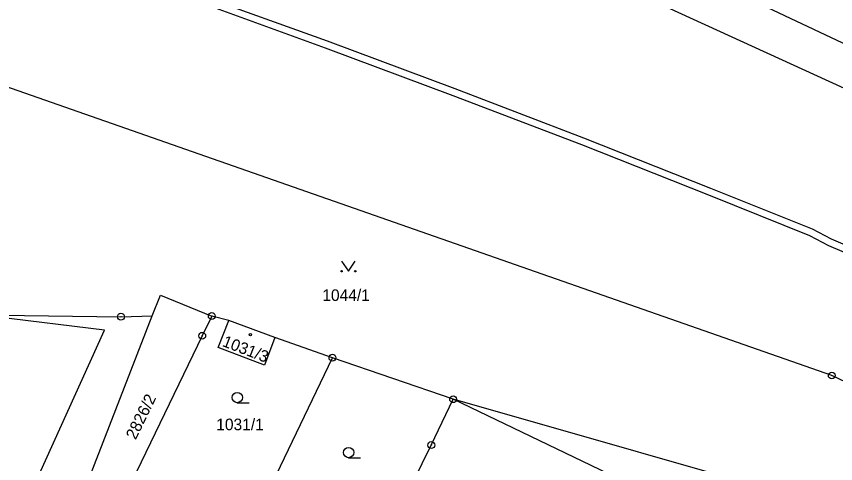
# Model space of a CAD drawing. Extents: x -644096 to -634268, y -1141430 to -1133463.
# Drawn here: x -639564.5 to -639444.7, y -1137438.6 to -1137373.2 of the extents above; entities that cross this region are included whole.
import ezdxf

# ---------------------------------------------------------------- set-up
doc = ezdxf.new("R2010")
doc.units = 0
for name, color, linetype in [('_CIVIL_CONSTRUCTION', 7, 'Continuous'), ('B_Hranice _3D', 7, 'Continuous'), ('M_Svah_Zarez', 7, 'Continuous'), ('spodek_zarez', 7, 'Continuous'), ('svrsek_osa_sjezdy', 7, 'Continuous'), ('svrsek_osa_terminal_VRT', 7, 'Continuous'), ('svrsek_osa_VRT', 7, 'Continuous'), ('terminal_VRT', 7, 'Continuous')]:
    doc.layers.add(name, color=color, linetype=linetype)

msp = doc.modelspace()

# ---------------------------------------------------------------- linework, layer by layer
at = {"layer": '_CIVIL_CONSTRUCTION'}
for centre, radius in [((-639549.24, -1137417.14), 0.5), ((-639535.95, -1137417.04), 0.5), ((-639549.24, -1137417.14), 0.0303), ((-639535.95, -1137417.04), 0.0303), ((-639537.35, -1137419.93), 0.5), ((-639537.35, -1137419.93), 0.0303), ((-639518.3, -1137423.13), 0.5), ((-639518.3, -1137423.13), 0.0303), ((-639445.24, -1137425.74), 0.5), ((-639445.24, -1137425.74), 0.0303), ((-639500.64, -1137429.21), 0.5), ((-639500.64, -1137429.21), 0.0303), ((-639503.84, -1137435.92), 0.5), ((-639503.84, -1137435.92), 0.0303)]:
    msp.add_circle(centre, radius, dxfattribs=at)
at = {"layer": 'B_Hranice _3D'}
for points in [[(-639298.37, -1137472.3), (-639317.18, -1137463.01), (-639320.26, -1137461.57), (-639334.74, -1137454.76), (-639352.92, -1137446.47), (-639371.04, -1137437.77), (-639407.64, -1137421.79), (-639426.04, -1137414), (-639445.29, -1137405.79), (-639448.06, -1137404.33), (-639462.91, -1137398.36), (-639481.5, -1137391), (-639500.33, -1137383.8), (-639519.04, -1137376.83), (-639537.81, -1137370.01)], [(-639538.15, -1137370.95), (-639519.38, -1137377.77), (-639500.69, -1137384.74), (-639481.86, -1137391.94), (-639463.29, -1137399.28), (-639448.48, -1137405.23), (-639445.73, -1137406.69), (-639426.44, -1137414.92), (-639408.04, -1137422.71), (-639371.46, -1137438.67), (-639353.34, -1137447.37), (-639335.16, -1137455.66)]]:
    msp.add_lwpolyline(points, dxfattribs=at)
at = {"layer": 'M_Svah_Zarez'}
msp.add_circle((-639530.3, -1137419.75), 0.175, dxfattribs=at)
at = {"layer": 'spodek_zarez'}
msp.add_circle((-638683.07, -1137056.85), 1378.08, dxfattribs=at)
at = {"layer": 'svrsek_osa_sjezdy'}
for p, q in [((-639532.22, -1137429.72), (-639530.47, -1137429.72)), ((-639515.93, -1137437.77), (-639514.18, -1137437.77))]:
    msp.add_line(p, q, dxfattribs=at)
msp.add_lwpolyline([(-639516.97, -1137408.99), (-639515.97, -1137410.49), (-639514.97, -1137408.99)], dxfattribs=at)
for centre, radius in [((-639516.97, -1137410.49), 0.1), ((-639514.97, -1137410.49), 0.1), ((-639532.22, -1137428.97), 0.75), ((-639515.93, -1137437.02), 0.75)]:
    msp.add_circle(centre, radius, dxfattribs=at)
at = {"layer": 'svrsek_osa_terminal_VRT'}
msp.add_arc((-642050.26, -1145189.6), 8802.25, 41.413152, 75.317049, dxfattribs=at)
at = {"layer": 'terminal_VRT'}
for p, q in [((-639533.44, -1137417.69), (-639535.95, -1137417.04)), ((-639526.71, -1137420.2), (-639533.44, -1137417.69)), ((-639518.3, -1137423.13), (-639526.71, -1137420.2)), ((-639528.95, -1137445.3), (-639518.3, -1137423.13)), ((-639500.64, -1137429.21), (-639518.3, -1137423.13)), ((-639475.36, -1137441.37), (-639500.64, -1137429.21))]:
    msp.add_line(p, q, dxfattribs=at)
for points in [[(-639436.54, -1137386.86), (-639490.96, -1137361.93), (-639519.23, -1137347.4)], [(-639498.94, -1137350.98), (-639428.37, -1137384.26), (-639426.4, -1137386.73), (-639417.38, -1137390.93), (-639361.41, -1137397.01), (-639303.27, -1137416.59)], [(-639357.81, -1137468.06), (-639369.37, -1137461.9), (-639445.24, -1137425.74), (-639576.2, -1137379.91)], [(-639544.66, -1137417.01), (-639543.48, -1137413.99), (-639535.95, -1137417.04)], [(-639571.96, -1137463.65), (-639564.48, -1137447.46), (-639551.66, -1137419.1), (-639567.63, -1137417.15), (-639570.46, -1137416.85)], [(-639570.46, -1137416.85), (-639549.24, -1137417.14), (-639544.66, -1137417.01)], [(-639552.49, -1137451.25), (-639557.16, -1137449.2), (-639544.66, -1137417.01)], [(-639535.95, -1137417.04), (-639537.35, -1137419.93), (-639552.49, -1137451.25)], [(-639526.71, -1137420.2), (-639528.25, -1137424.23), (-639535.04, -1137421.64), (-639533.44, -1137417.69)], [(-639512.22, -1137453.21), (-639510.42, -1137449.37), (-639503.84, -1137435.92), (-639500.64, -1137429.21)], [(-639419.22, -1137451.98), (-639446.04, -1137444.82), (-639500.64, -1137429.21)]]:
    msp.add_lwpolyline(points, dxfattribs=at)

# ---------------------------------------------------------------- texts
at = {"layer": 'svrsek_osa_VRT'}
for s, p in [('1044/1', (-639519.78, -1137414.83)), ('1031/1', (-639535.3, -1137433.75))]:
    msp.add_text(s, height=1.7, dxfattribs=at).set_placement(p)
for s, rotation, p in [('1031/3', 339, (-639534.54, -1137421.4)), ('2826/2', 64, (-639547.09, -1137435.24))]:
    msp.add_text(s, height=1.7, rotation=rotation, dxfattribs=at).set_placement(p)

doc.saveas('drawing.dxf')
